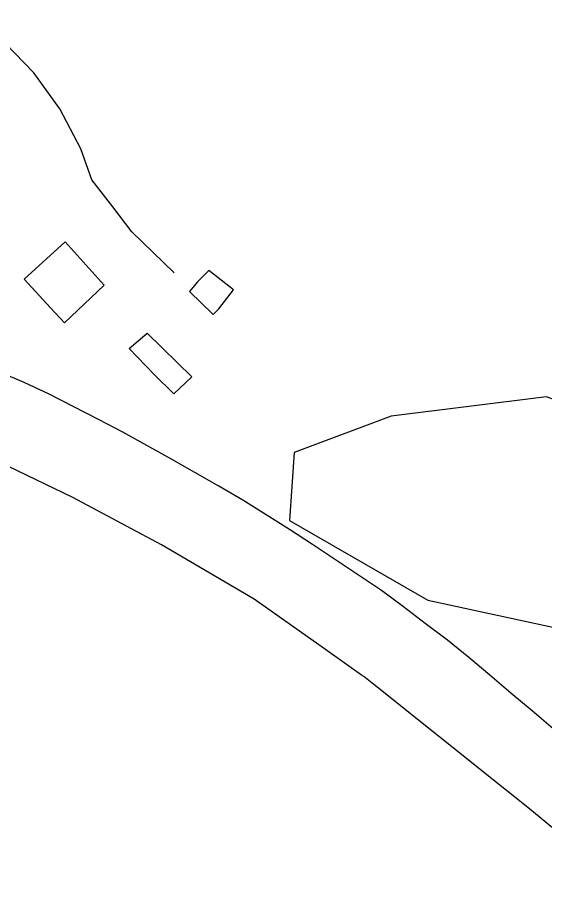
# Model space of a CAD drawing. Extents: x 2260773 to 2342389, y 552869 to 618546.
# Drawn here: x 2290855 to 2291620, y 595024 to 596292 of the extents above; entities that cross this region are included whole.
import ezdxf

# ---------------------------------------------------------------- set-up
doc = ezdxf.new("R2010")
doc.units = 0
for name, color, linetype in [('Exist Boundary Political City Limit New', 7, 'Continuous'), ('Exist Hydrographic Misc Water Feature', 7, 'Continuous'), ('Exist Hydrographic Pond Under 1500 Sq Ft', 7, 'Continuous'), ('Exist Railroad Mainline', 7, 'Continuous'), ('Exist Road Non-System Type 51', 7, 'Continuous'), ('Map Preparation Boundary City Limit Buffer Line', 7, 'Continuous')]:
    doc.layers.add(name, color=color, linetype=linetype)

msp = doc.modelspace()

# ---------------------------------------------------------------- linework, layer by layer
at = {"layer": 'Exist Boundary Political City Limit New'}
for points in [[(2291541, 595338.5), (2291510.5, 595364.5), (2291479.2, 595389.4), (2291447.2, 595413.4), (2291415.5, 595437.8), (2291383.5, 595461.6), (2291350.2, 595483.9), (2291316.8, 595505.9), (2291283.5, 595528), (2291250, 595549.8), (2291216.2, 595571.3), (2291182.2, 595592.3), (2291147.8, 595612.6), (2291113, 595632.6), (2291078.2, 595652.3), (2291043.2, 595671.9), (2291008.2, 595690.9), (2290972.8, 595709.5), (2290937.2, 595727.8), (2290901.5, 595745.9), (2290865.2, 595763), (2290828.5, 595778.4)], [(2291935.8, 595000), (2291905.5, 595026.1), (2291875, 595052.2), (2291845, 595078.5), (2291814.8, 595104.9), (2291784.8, 595131.2), (2291754.5, 595157.4), (2291724, 595183.2), (2291693.5, 595209.2), (2291663.2, 595235.2), (2291632.8, 595261.1), (2291602, 595286.8), (2291571.2, 595312.4), (2291541, 595338.5)]]:
    msp.add_lwpolyline(points, dxfattribs=at)
at = {"layer": 'Exist Hydrographic Misc Water Feature'}
for points in [[(2290903.4, 595871.1), (2290865.2, 595912.9), (2290924.5, 595967.2), (2290981.1, 595904), (2290923.5, 595849.4), (2290903.4, 595871.1)], [(2291116.6, 595909.1), (2291105, 595895), (2291139.4, 595861.5), (2291147.4, 595869.6), (2291169.1, 595897.6), (2291133, 595925.3), (2291116.6, 595909.1)], [(2291053.9, 595774.6), (2291017.6, 595812.5), (2291043.4, 595834.6), (2291108.6, 595771.2), (2291082.4, 595746.7), (2291053.9, 595774.6)]]:
    msp.add_lwpolyline(points, dxfattribs=at)
at = {"layer": 'Exist Hydrographic Pond Under 1500 Sq Ft'}
msp.add_lwpolyline([(2291817.9, 595368), (2291892.8, 595376.3), (2291874.9, 595494.6), (2291714.8, 595707.8), (2291622.9, 595742.4), (2291397.8, 595714.2), (2291256.9, 595661.3), (2291249.9, 595563.1), (2291450.9, 595447.5), (2291817.9, 595368)], dxfattribs=at)
at = {"layer": 'Exist Railroad Mainline'}
msp.add_lwpolyline([(2292036.9, 594783.4), (2291595.7, 595147), (2291562.4, 595173.6), (2291369.9, 595327.2), (2291358, 595336.6), (2291354.8, 595338.9), (2291301, 595377), (2291199.1, 595449), (2291064.4, 595527.7), (2290935.8, 595596.5), (2290841.4, 595641.6), (2290764.8, 595674.6), (2290755.2, 595678.7), (2290650.8, 595719.8), (2290554.5, 595752.8), (2290384.3, 595797.2), (2290167.8, 595855.2), (2290064.5, 595883.4)], dxfattribs=at)
at = {"layer": 'Exist Road Non-System Type 51'}
msp.add_lwpolyline([(2291082.8, 595921.8), (2291021.3, 595981.4), (2290993.7, 596017.7), (2290963.2, 596056.9), (2290947.3, 596101.9), (2290916.8, 596160), (2290879.1, 596212.2), (2290590.2, 596511.4), (2290458.2, 596653.7), (2290407.4, 596730.7), (2290273.9, 596967.4), (2290202.7, 597092.2), (2290149, 597186.6), (2290120, 597247.6), (2290117.1, 597281), (2290120, 597311.5), (2290134.5, 597359.4), (2290170.8, 597445.1), (2290220.2, 597559.8), (2290227.4, 597642.6), (2290222.2, 597736.8), (2290211.5, 597840.1)], dxfattribs=at)
at = {"layer": 'Map Preparation Boundary City Limit Buffer Line'}
for points in [[(2291541, 595338.5), (2291510.5, 595364.5), (2291479.2, 595389.4), (2291447.2, 595413.4), (2291415.5, 595437.8), (2291383.5, 595461.6), (2291350.2, 595483.9), (2291316.8, 595505.9), (2291283.5, 595528), (2291250, 595549.8), (2291216.2, 595571.3), (2291182.2, 595592.3), (2291147.8, 595612.6), (2291113, 595632.6), (2291078.2, 595652.3), (2291043.2, 595671.9), (2291008.2, 595690.9), (2290972.8, 595709.5), (2290937.2, 595727.8), (2290901.5, 595745.9), (2290865.2, 595763), (2290828.5, 595778.4)], [(2291935.8, 595000), (2291905.5, 595026.1), (2291875, 595052.2), (2291845, 595078.5), (2291814.8, 595104.9), (2291784.8, 595131.2), (2291754.5, 595157.4), (2291724, 595183.2), (2291693.5, 595209.2), (2291663.2, 595235.2), (2291632.8, 595261.1), (2291602, 595286.8), (2291571.2, 595312.4), (2291541, 595338.5)]]:
    msp.add_lwpolyline(points, dxfattribs=at)

doc.saveas('drawing.dxf')
